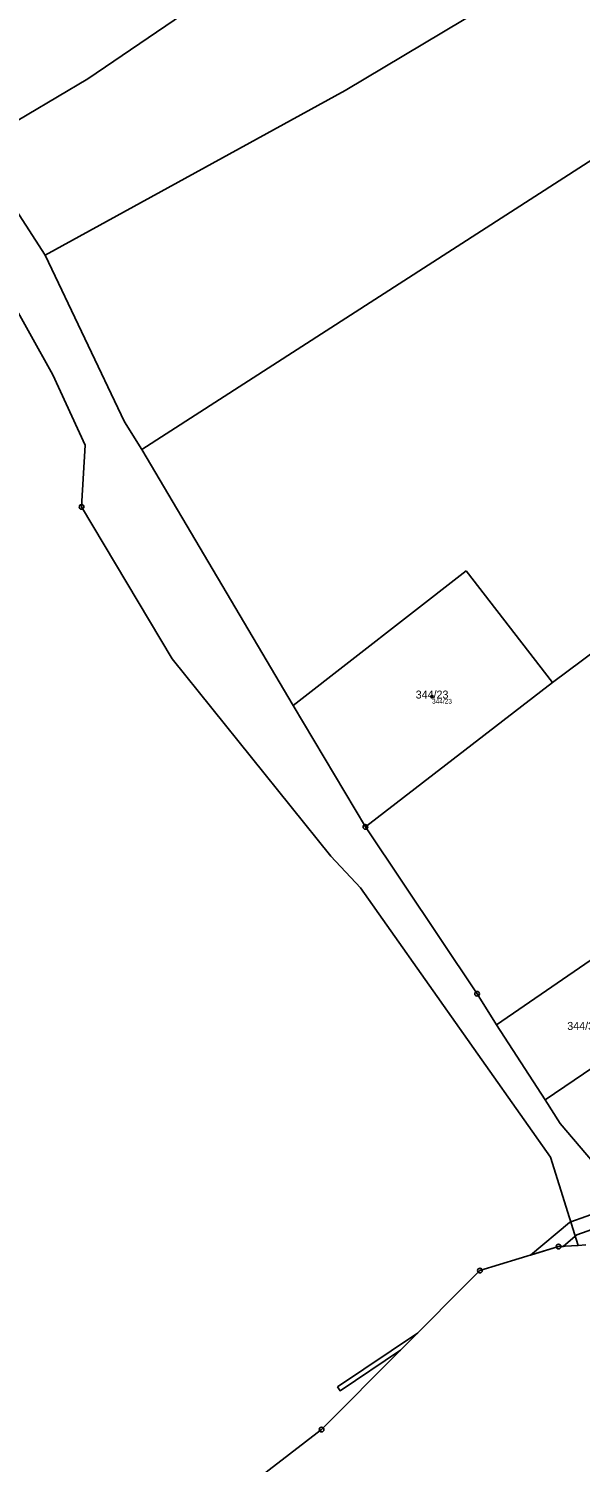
# Model space of a CAD drawing. Extents: x -869390 to -864576, y -1040967 to -1036941.
# Drawn here: x -867039 to -866921.8, y -1040756 to -1040451.5 of the extents above; entities that cross this region are included whole.
import ezdxf

# ---------------------------------------------------------------- set-up
doc = ezdxf.new("R2010")
doc.units = 0
for name, color, linetype in [('Definiční body', 7, 'Continuous'), ('Hranice parcel', 7, 'Continuous'), ('Parcelní čísla', 7, 'Continuous'), ('Věcná břemena k části', 7, 'Continuous'), ('Značky bodu BP', 7, 'Continuous')]:
    doc.layers.add(name, color=color, linetype=linetype)

msp = doc.modelspace()

# ---------------------------------------------------------------- linework, layer by layer
at = {"layer": 'Definiční body'}
msp.add_circle((-866953.29, -1040593.39), 0.25, dxfattribs=at)
at = {"layer": 'Hranice parcel'}
for p, q in [((-866971.77, -1040464.64), (-866875.62, -1040407.31)), ((-867026.4, -1040462.2), (-866987.37, -1040435.59)), ((-867014.93, -1040540.89), (-866873.78, -1040450.04)), ((-867050.46, -1040476.44), (-867026.4, -1040462.2)), ((-867035.49, -1040499.62), (-866971.77, -1040464.64)), ((-867050.46, -1040476.44), (-867035.49, -1040499.62)), ((-867018.62, -1040535.06), (-867035.49, -1040499.62)), ((-867043.64, -1040507.48), (-867033.87, -1040525.05)), ((-867033.87, -1040525.05), (-867026.95, -1040539.97)), ((-867014.93, -1040540.89), (-867018.62, -1040535.06)), ((-867026.95, -1040539.97), (-867027.75, -1040553.11)), ((-866982.79, -1040595.3), (-867014.93, -1040540.89)), ((-866873.32, -1040549.87), (-866927.72, -1040590.39)), ((-867027.75, -1040553.11), (-867008.52, -1040585.41)), ((-866982.79, -1040595.3), (-866946.02, -1040566.7)), ((-866946.02, -1040566.7), (-866927.72, -1040590.39)), ((-867008.52, -1040585.41), (-866974.79, -1040627.29)), ((-866927.72, -1040590.39), (-866967.45, -1040621.08)), ((-866967.45, -1040621.08), (-866982.79, -1040595.3)), ((-866943.71, -1040656.52), (-866967.45, -1040621.08)), ((-866974.79, -1040627.29), (-866968.5, -1040634.01)), ((-866968.5, -1040634.01), (-866928.14, -1040691.2)), ((-866939.58, -1040663.09), (-866914.96, -1040646.21)), ((-866939.58, -1040663.09), (-866943.71, -1040656.52)), ((-866904.23, -1040661.99), (-866929.28, -1040679.04)), ((-866929.28, -1040679.04), (-866939.58, -1040663.09)), ((-866926.05, -1040684.05), (-866929.28, -1040679.04)), ((-866917.58, -1040694.06), (-866926.05, -1040684.05)), ((-866928.14, -1040691.2), (-866922.23, -1040710.02)), ((-866943.11, -1040715.31), (-866926.42, -1040710.21)), ((-866922.23, -1040710.02), (-866926.42, -1040710.21)), ((-866922.23, -1040710.02), (-866920.59, -1040709.85)), ((-866976.77, -1040749.08), (-866943.11, -1040715.31)), ((-867005.04, -1040770.76), (-866976.77, -1040749.08))]:
    msp.add_line(p, q, dxfattribs=at)
at = {"layer": 'Věcná břemena k části'}
for points in [[(-866909.49, -1040703.35), (-866911, -1040701.62), (-866914.23, -1040701.59), (-866923.81, -1040704.99), (-866924.07, -1040705.08), (-866932.36, -1040712.02), (-866926.42, -1040710.21), (-866925.43, -1040710.17), (-866922.87, -1040708), (-866922.55, -1040707.73), (-866913.73, -1040704.6), (-866908.38, -1040704.65), (-866908.37, -1040703.68)], [(-866973.37, -1040740.02), (-866972.82, -1040740.85), (-866959.99, -1040732.24), (-866956.36, -1040728.61)]]:
    msp.add_lwpolyline(points, close=True, dxfattribs=at)
at = {"layer": 'Značky bodu BP'}
for centre, radius in [((-867027.75, -1040553.11), 0.5), ((-867027.75, -1040553.11), 0.0303), ((-866967.45, -1040621.08), 0.5), ((-866967.45, -1040621.08), 0.0303), ((-866943.71, -1040656.52), 0.5), ((-866943.71, -1040656.52), 0.0303), ((-866926.42, -1040710.21), 0.5), ((-866926.42, -1040710.21), 0.0303), ((-866943.11, -1040715.31), 0.5), ((-866943.11, -1040715.31), 0.0303), ((-866976.77, -1040749.08), 0.5), ((-866976.77, -1040749.08), 0.0303)]:
    msp.add_circle(centre, radius, dxfattribs=at)

# ---------------------------------------------------------------- texts
at = {"layer": 'Definiční body'}
msp.add_text('344/23', height=1, dxfattribs=at).set_placement((-866953.29, -1040594.88))
at = {"layer": 'Parcelní čísla'}
for s, p in [('344/23', (-866956.76, -1040593.82)), ('344/31', (-866924.56, -1040664.2))]:
    msp.add_text(s, height=1.7, dxfattribs=at).set_placement(p)

doc.saveas('drawing.dxf')
